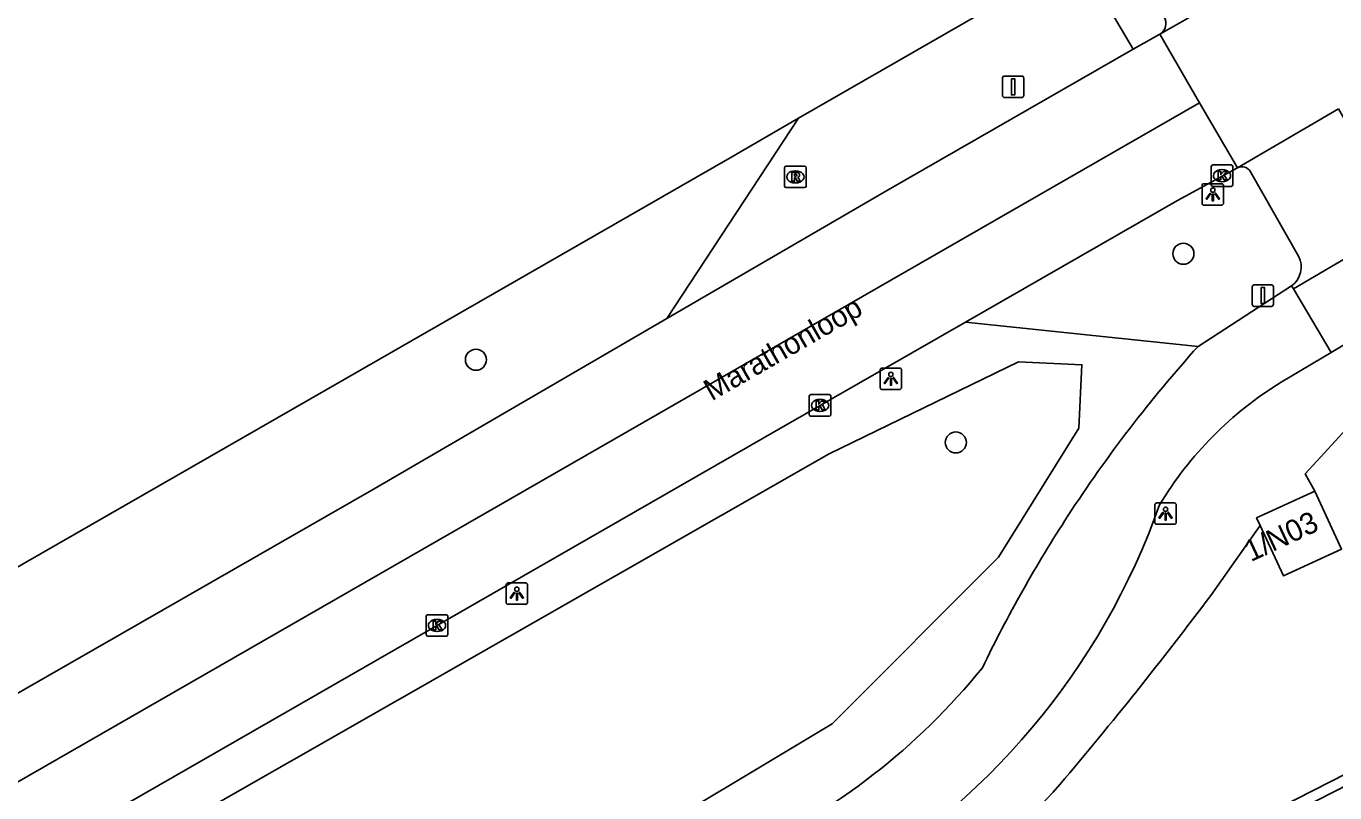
# Model space of a CAD drawing. Extents: x 158838 to 160074, y 386376 to 387776.
# Drawn here: x 159575.9 to 159636.7, y 387637.9 to 387673.5 of the extents above; entities that cross this region are included whole.
import ezdxf

# ---------------------------------------------------------------- set-up
doc = ezdxf.new("R2010")
doc.units = 0
for name, color, linetype in [('IMGEO_Berm_groen', 7, 'Continuous'), ('IMGEO_Boom', 7, 'Continuous'), ('IMGEO_Fietspad_gesloten', 7, 'Continuous'), ('IMGEO_Groenvoorziening', 7, 'Continuous'), ('IMGEO_Kolk', 7, 'Continuous'), ('IMGEO_Lichtpunt', 7, 'Continuous'), ('IMGEO_Openbare_ruimte_label', 7, 'Continuous'), ('IMGEO_Pand', 7, 'Continuous'), ('IMGEO_Pand_nummerreeks', 7, 'Continuous'), ('IMGEO_Rijbaan_lokaal_gesloten', 7, 'Continuous'), ('IMGEO_Rioolput', 7, 'Continuous'), ('IMGEO_Verkeersbordpaal', 7, 'Continuous'), ('IMGEO_Verkeerseiland_open', 7, 'Continuous'), ('IMGEO_Voetpad_open', 7, 'Continuous'), ('IMGEO_Waterloop', 7, 'Continuous')]:
    doc.layers.add(name, color=color, linetype=linetype)

msp = doc.modelspace()

# ---------------------------------------------------------------- linework, layer by layer
at = {"layer": 'IMGEO_Berm_groen'}
for points in [[(159605.669, 387659.921), (159611.779, 387669.224)], [(159619.535, 387659.764), (159630.328, 387658.634)], [(159586.751, 387626.374), (159603.17, 387635.008), (159613.332, 387641.106), (159621.064, 387648.841), (159624.797, 387654.843), (159624.93, 387657.776), (159621.997, 387657.91), (159613.199, 387653.642), (159503.616, 387591.096), (159501.414, 387587.532), (159503.082, 387584.294), (159586.751, 387626.374)]]:
    msp.add_lwpolyline(points, dxfattribs=at)
at = {"layer": 'IMGEO_Boom'}
for centre in [(159629.645, 387662.933), (159596.797, 387658.012), (159619.079, 387654.172)]:
    msp.add_circle(centre, 0.489, dxfattribs=at)
at = {"layer": 'IMGEO_Fietspad_gesloten'}
for points in [[(159636.843, 387669.666), (159639.899, 387664.318), (159634.757, 387661.301)], [(159634.669, 387661.437), (159630.328, 387658.634)], [(159634.757, 387661.301), (159634.669, 387661.437)], [(159636.51, 387658.356), (159641.743, 387661.47)], [(159634.757, 387661.301), (159636.51, 387658.356)], [(159634.183, 387656.971), (159636.51, 387658.356)]]:
    msp.add_lwpolyline(points, dxfattribs=at)
for centre, radius, start, end in [((159677.609, 387616.077), 63.613, 138.00964, 146.95458), ((159643.06, 387642.528), 16.953, 121.57405, 148.92132), ((159597.012, 387662.46), 33.452, 299.38907, 340.47357), ((159677.641, 387616.06), 63.649, 146.95765, 154.25285), ((159596.098, 387663.391), 31.204, 294.80748, 320.89325)]:
    msp.add_arc(centre, radius, start, end, dxfattribs=at)
at = {"layer": 'IMGEO_Groenvoorziening'}
msp.add_lwpolyline([(159470.092, 387553.611), (159500, 387568.857), (159648.212, 387644.409), (159652.54, 387646.615)], dxfattribs=at)
at = {"layer": 'IMGEO_Kolk'}
for p, q in [((159630.938, 387666.131), (159630.938, 387666.983)), ((159631.013, 387667.057), (159631.865, 387667.057)), ((159631.939, 387666.983), (159631.939, 387666.131)), ((159631.426, 387666.837), (159631.451, 387666.837)), ((159631.865, 387666.057), (159631.013, 387666.057)), ((159631.449, 387666.277), (159631.424, 387666.277)), ((159612.275, 387655.467), (159612.275, 387656.319)), ((159612.35, 387656.393), (159613.202, 387656.393)), ((159612.763, 387656.173), (159612.788, 387656.173)), ((159613.276, 387656.319), (159613.276, 387655.467)), ((159613.202, 387655.393), (159612.35, 387655.393)), ((159612.786, 387655.613), (159612.761, 387655.613)), ((159594.489, 387645.251), (159594.489, 387646.103)), ((159594.564, 387646.177), (159595.416, 387646.177)), ((159594.977, 387645.957), (159595.002, 387645.957)), ((159595.49, 387646.103), (159595.49, 387645.251)), ((159595.416, 387645.177), (159594.564, 387645.177)), ((159595, 387645.397), (159594.975, 387645.397))]:
    msp.add_line(p, q, dxfattribs=at)
for points in [[(159630.938, 387666.131), (159630.938, 387666.983)], [(159631.013, 387667.057), (159631.865, 387667.057)], [(159631.939, 387666.983), (159631.939, 387666.131)], [(159631.259, 387666.757), (159631.382, 387666.757), (159631.382, 387666.606), (159631.512, 387666.757), (159631.676, 387666.757), (159631.53, 387666.606), (159631.683, 387666.357), (159631.531, 387666.357), (159631.446, 387666.521), (159631.382, 387666.454), (159631.382, 387666.357), (159631.259, 387666.357), (159631.259, 387666.757)], [(159631.865, 387666.057), (159631.013, 387666.057)], [(159612.275, 387655.467), (159612.275, 387656.319)], [(159612.35, 387656.393), (159613.202, 387656.393)], [(159612.596, 387656.093), (159612.719, 387656.093), (159612.719, 387655.942), (159612.849, 387656.093), (159613.013, 387656.093), (159612.867, 387655.942), (159613.02, 387655.693), (159612.868, 387655.693), (159612.783, 387655.857), (159612.719, 387655.79), (159612.719, 387655.693), (159612.596, 387655.693), (159612.596, 387656.093)], [(159613.276, 387656.319), (159613.276, 387655.467)], [(159613.202, 387655.393), (159612.35, 387655.393)], [(159594.489, 387645.251), (159594.489, 387646.103)], [(159594.564, 387646.177), (159595.416, 387646.177)], [(159594.81, 387645.877), (159594.933, 387645.877), (159594.933, 387645.726), (159595.063, 387645.877), (159595.227, 387645.877), (159595.081, 387645.726), (159595.234, 387645.477), (159595.082, 387645.477), (159594.997, 387645.641), (159594.933, 387645.574), (159594.933, 387645.477), (159594.81, 387645.477), (159594.81, 387645.877)], [(159595.49, 387646.103), (159595.49, 387645.251)], [(159595.416, 387645.177), (159594.564, 387645.177)]]:
    msp.add_lwpolyline(points, dxfattribs=at)
for centre, start, end in [((159631.015, 387666.981), 91.55205, 178.44795), ((159631.015, 387666.981), 91.55205, 178.44795), ((159631.863, 387666.981), 1.55205, 88.44795), ((159631.863, 387666.981), 1.55205, 88.44795), ((159631.015, 387666.133), 181.55205, 268.44795), ((159631.015, 387666.133), 181.55205, 268.44795), ((159631.863, 387666.133), 271.55205, 358.44795), ((159631.863, 387666.133), 271.55205, 358.44795), ((159612.352, 387656.317), 91.55205, 178.44795), ((159612.352, 387656.317), 91.55205, 178.44795), ((159613.2, 387656.317), 1.55205, 88.44795), ((159613.2, 387656.317), 1.55205, 88.44795), ((159612.352, 387655.469), 181.55205, 268.44795), ((159612.352, 387655.469), 181.55205, 268.44795), ((159613.2, 387655.469), 271.55205, 358.44795), ((159613.2, 387655.469), 271.55205, 358.44795), ((159594.566, 387646.101), 91.55205, 178.44795), ((159594.566, 387646.101), 91.55205, 178.44795), ((159595.414, 387646.101), 1.55205, 88.44795), ((159595.414, 387646.101), 1.55205, 88.44795), ((159594.566, 387645.253), 181.55205, 268.44795), ((159594.566, 387645.253), 181.55205, 268.44795), ((159595.414, 387645.253), 271.55205, 358.44795), ((159595.414, 387645.253), 271.55205, 358.44795)]:
    msp.add_arc(centre, 0.0765, start, end, dxfattribs=at)
for centre, major_axis, ratio, start_param, end_param in [((159631.425, 387666.557), (-0.387, 0.002), 0.722429, 4.712389, 7.853982), ((159631.45, 387666.557), (-0.39, 0.002), 0.717154, 1.570796, 4.712389), ((159612.762, 387655.893), (-0.387, 0.002), 0.722429, 4.712389, 7.853982), ((159612.787, 387655.893), (-0.39, 0.002), 0.717154, 1.570796, 4.712389), ((159594.976, 387645.677), (-0.387, 0.002), 0.722429, 4.712389, 7.853982), ((159595.001, 387645.677), (-0.39, 0.002), 0.717154, 1.570796, 4.712389)]:
    msp.add_ellipse(centre, major_axis=major_axis, ratio=ratio, start_param=start_param, end_param=end_param, dxfattribs=at)
at = {"layer": 'IMGEO_Lichtpunt'}
for p, q in [((159630.513, 387666.089), (159630.513, 387665.282)), ((159630.513, 387666.089), (159630.513, 387665.282)), ((159631.415, 387666.184), (159630.607, 387666.184)), ((159631.415, 387666.184), (159630.607, 387666.184)), ((159631.509, 387665.282), (159631.509, 387666.089)), ((159631.509, 387665.282), (159631.509, 387666.089)), ((159630.607, 387665.188), (159631.415, 387665.188)), ((159630.607, 387665.188), (159631.415, 387665.188)), ((159615.563, 387657.531), (159615.563, 387656.724)), ((159615.563, 387657.531), (159615.563, 387656.724)), ((159616.465, 387657.626), (159615.657, 387657.626)), ((159616.465, 387657.626), (159615.657, 387657.626)), ((159616.559, 387656.724), (159616.559, 387657.531)), ((159616.559, 387656.724), (159616.559, 387657.531)), ((159615.657, 387656.63), (159616.465, 387656.63)), ((159615.657, 387656.63), (159616.465, 387656.63)), ((159628.317, 387651.273), (159628.317, 387650.466)), ((159628.317, 387651.273), (159628.317, 387650.466)), ((159629.219, 387651.368), (159628.411, 387651.368)), ((159629.219, 387651.368), (159628.411, 387651.368)), ((159629.313, 387650.466), (159629.313, 387651.273)), ((159629.313, 387650.466), (159629.313, 387651.273)), ((159628.411, 387650.372), (159629.219, 387650.372)), ((159628.411, 387650.372), (159629.219, 387650.372)), ((159598.198, 387647.558), (159598.198, 387646.751)), ((159598.198, 387647.558), (159598.198, 387646.751)), ((159599.1, 387647.653), (159598.292, 387647.653)), ((159599.1, 387647.653), (159598.292, 387647.653)), ((159599.194, 387646.751), (159599.194, 387647.558)), ((159599.194, 387646.751), (159599.194, 387647.558)), ((159598.292, 387646.657), (159599.1, 387646.657)), ((159598.292, 387646.657), (159599.1, 387646.657))]:
    msp.add_line(p, q, dxfattribs=at)
for points in [[(159630.887, 387665.753), (159630.926, 387665.725), (159630.738, 387665.463), (159630.7, 387665.49), (159630.887, 387665.753)], [(159630.989, 387665.705), (159631.036, 387665.705), (159631.036, 387665.383), (159630.989, 387665.383), (159630.989, 387665.705)], [(159631.099, 387665.725), (159631.137, 387665.752), (159631.324, 387665.49), (159631.285, 387665.462), (159631.099, 387665.725)], [(159615.937, 387657.195), (159615.976, 387657.167), (159615.788, 387656.905), (159615.75, 387656.932), (159615.937, 387657.195)], [(159616.149, 387657.167), (159616.187, 387657.194), (159616.374, 387656.932), (159616.335, 387656.904), (159616.149, 387657.167)], [(159616.039, 387657.147), (159616.086, 387657.147), (159616.086, 387656.825), (159616.039, 387656.825), (159616.039, 387657.147)], [(159628.691, 387650.937), (159628.73, 387650.909), (159628.542, 387650.647), (159628.504, 387650.674), (159628.691, 387650.937)], [(159628.793, 387650.889), (159628.84, 387650.889), (159628.84, 387650.567), (159628.793, 387650.567), (159628.793, 387650.889)], [(159628.903, 387650.909), (159628.941, 387650.936), (159629.128, 387650.674), (159629.089, 387650.646), (159628.903, 387650.909)], [(159598.572, 387647.222), (159598.611, 387647.194), (159598.423, 387646.932), (159598.385, 387646.959), (159598.572, 387647.222)], [(159598.674, 387647.174), (159598.721, 387647.174), (159598.721, 387646.852), (159598.674, 387646.852), (159598.674, 387647.174)], [(159598.784, 387647.194), (159598.822, 387647.221), (159599.009, 387646.959), (159598.97, 387646.931), (159598.784, 387647.194)]]:
    msp.add_lwpolyline(points, dxfattribs=at)
for centre in [(159631.012, 387665.887), (159616.062, 387657.329), (159628.816, 387651.071), (159598.697, 387647.356)]:
    msp.add_circle(centre, 0.0994, dxfattribs=at)
for centre, start, end in [((159630.607, 387666.089), 90, 180), ((159630.607, 387666.089), 90, 180), ((159631.415, 387666.089), 0, 90), ((159631.415, 387666.089), 0, 90), ((159630.607, 387665.282), 180, 270), ((159630.607, 387665.282), 180, 270), ((159631.415, 387665.282), 270, 0), ((159631.415, 387665.282), 270, 360), ((159615.657, 387657.531), 90, 180), ((159615.657, 387657.531), 90, 180), ((159616.465, 387657.531), 0, 90), ((159616.465, 387657.531), 0, 90), ((159615.657, 387656.724), 180, 270), ((159615.657, 387656.724), 180, 270), ((159616.465, 387656.724), 270, 0), ((159616.465, 387656.724), 270, 360), ((159628.411, 387651.273), 90, 180), ((159628.411, 387651.273), 90, 180), ((159629.219, 387651.273), 0, 90), ((159629.219, 387651.273), 0, 90), ((159628.411, 387650.466), 180, 270), ((159628.411, 387650.466), 180, 270), ((159629.219, 387650.466), 270, 0), ((159629.219, 387650.466), 270, 360), ((159598.292, 387647.558), 90, 180), ((159598.292, 387647.558), 90, 180), ((159599.1, 387647.558), 0, 90), ((159599.1, 387647.558), 0, 90), ((159598.292, 387646.751), 180, 270), ((159598.292, 387646.751), 180, 270), ((159599.1, 387646.751), 270, 0), ((159599.1, 387646.751), 270, 360)]:
    msp.add_arc(centre, 0.0946, start, end, dxfattribs=at)
at = {"layer": 'IMGEO_Pand'}
for points in [[(159633.208, 387650.315), (159633.045, 387650.668), (159635.743, 387651.912)], [(159635.743, 387651.912), (159636.989, 387649.222), (159634.287, 387647.976), (159633.208, 387650.315)]]:
    msp.add_lwpolyline(points, dxfattribs=at)
at = {"layer": 'IMGEO_Rijbaan_lokaal_gesloten'}
for points in [[(159611.779, 387669.224), (159624.786, 387676.71)], [(159632.842, 387675.578), (159628.551, 387673.124)], [(159628.551, 387673.124), (159627.317, 387672.429)], [(159628.551, 387673.124), (159630.4, 387669.945)], [(159627.317, 387672.429), (159615.942, 387665.895), (159605.669, 387659.921)], [(159630.4, 387669.945), (159559.707, 387629.338), (159502.587, 387596.557), (159414.781, 387546.166), (159353.407, 387510.877), (159323.789, 387493.947)], [(159630.4, 387669.945), (159632.157, 387666.924)], [(159632.157, 387666.924), (159636.843, 387669.666)], [(159346.397, 387516.871), (159348.838, 387518.271), (159400.111, 387547.668), (159500, 387605.03), (159608.596, 387667.392), (159611.779, 387669.224)], [(159619.535, 387659.764), (159629.369, 387665.403), (159632.157, 387666.924)], [(159605.669, 387659.921), (159592.075, 387652.016), (159564.989, 387636.503), (159536.501, 387620.082), (159509.12, 387604.303), (159500, 387599.141), (159491.966, 387594.608), (159484.616, 387590.525), (159452.497, 387572.007), (159420.095, 387553.312), (159391.796, 387537.146), (159368.681, 387523.867), (159340.565, 387507.696), (159340.075, 387507.414)], [(159481.022, 387580.222), (159500, 387591.121), (159610.869, 387654.796), (159619.535, 387659.764)]]:
    msp.add_lwpolyline(points, dxfattribs=at)
at = {"layer": 'IMGEO_Rioolput'}
for p, q in [((159611.129, 387666.076), (159611.129, 387666.928)), ((159611.204, 387667.002), (159612.056, 387667.002)), ((159612.13, 387666.928), (159612.13, 387666.076)), ((159611.617, 387666.782), (159611.642, 387666.782)), ((159612.056, 387666.002), (159611.204, 387666.002)), ((159611.64, 387666.222), (159611.615, 387666.222))]:
    msp.add_line(p, q, dxfattribs=at)
for points in [[(159611.129, 387666.076), (159611.129, 387666.928)], [(159611.204, 387667.002), (159612.056, 387667.002)], [(159612.13, 387666.928), (159612.13, 387666.076)], [(159611.718, 387666.7), (159611.466, 387666.702), (159611.466, 387666.302)], [(159611.466, 387666.302), (159611.59, 387666.302), (159611.59, 387666.464), (159611.601, 387666.464)], [(159611.644, 387666.621), (159611.59, 387666.621), (159611.59, 387666.54)], [(159611.59, 387666.54), (159611.642, 387666.54)], [(159611.648, 387666.435), (159611.719, 387666.302), (159611.859, 387666.302), (159611.794, 387666.428)], [(159612.056, 387666.002), (159611.204, 387666.002)]]:
    msp.add_lwpolyline(points, dxfattribs=at)
for centre, radius, start, end in [((159611.206, 387666.926), 0.0765, 91.55205, 178.44795), ((159611.206, 387666.926), 0.0765, 91.55205, 178.44795), ((159612.054, 387666.926), 0.0765, 1.55205, 88.44795), ((159612.054, 387666.926), 0.0765, 1.55205, 88.44795), ((159611.6, 387666.411), 0.0533, 26.02933, 88.69889), ((159611.626, 387666.729), 0.19, 274.7715, 282.96867), ((159611.65, 387666.525), 0.0964, 77.00612, 93.18647), ((159611.664, 387666.582), 0.0378, 276.66336, 79.67722), ((159611.717, 387666.59), 0.109, 350.36119, 89.41601), ((159611.715, 387666.59), 0.112, 277.58423, 350.98172), ((159611.699, 387666.375), 0.108, 29.51342, 73.79051), ((159611.206, 387666.078), 0.0765, 181.55205, 268.44795), ((159611.206, 387666.078), 0.0765, 181.55205, 268.44795), ((159612.054, 387666.078), 0.0765, 271.55205, 358.44795), ((159612.054, 387666.078), 0.0765, 271.55205, 358.44795)]:
    msp.add_arc(centre, radius, start, end, dxfattribs=at)
for centre, major_axis, ratio, start_param, end_param in [((159611.616, 387666.502), (-0.387, 0.002), 0.722429, 4.712389, 7.853982), ((159611.641, 387666.502), (-0.39, 0.002), 0.717154, 1.570796, 4.712389)]:
    msp.add_ellipse(centre, major_axis=major_axis, ratio=ratio, start_param=start_param, end_param=end_param, dxfattribs=at)
at = {"layer": 'IMGEO_Verkeersbordpaal'}
for p, q in [((159621.342, 387671.184), (159622.132, 387671.184)), ((159622.132, 387671.184), (159621.342, 387671.184)), ((159621.242, 387670.284), (159621.242, 387671.084)), ((159621.242, 387671.084), (159621.242, 387670.284)), ((159622.232, 387671.084), (159622.232, 387670.284)), ((159622.232, 387670.284), (159622.232, 387671.084)), ((159622.132, 387670.184), (159621.342, 387670.184)), ((159621.342, 387670.184), (159622.132, 387670.184)), ((159632.939, 387661.491), (159633.729, 387661.491)), ((159633.729, 387661.491), (159632.939, 387661.491)), ((159632.839, 387660.591), (159632.839, 387661.391)), ((159632.839, 387661.391), (159632.839, 387660.591)), ((159633.829, 387661.391), (159633.829, 387660.591)), ((159633.829, 387660.591), (159633.829, 387661.391)), ((159633.729, 387660.491), (159632.939, 387660.491)), ((159632.939, 387660.491), (159633.729, 387660.491))]:
    msp.add_line(p, q, dxfattribs=at)
for points in [[(159621.662, 387671.059), (159621.812, 387671.059), (159621.812, 387670.309), (159621.662, 387670.309), (159621.662, 387671.059)], [(159633.259, 387661.366), (159633.409, 387661.366), (159633.409, 387660.616), (159633.259, 387660.616), (159633.259, 387661.366)]]:
    msp.add_lwpolyline(points, dxfattribs=at)
for centre, start, end in [((159621.342, 387671.084), 90, 180), ((159621.342, 387671.084), 90, 180), ((159622.132, 387671.084), 0, 90), ((159622.132, 387671.084), 360, 90), ((159621.342, 387670.284), 180, 270), ((159621.342, 387670.284), 180, 270), ((159622.132, 387670.284), 270, 0), ((159622.132, 387670.284), 270, 0), ((159632.939, 387661.391), 90, 180), ((159632.939, 387661.391), 90, 180), ((159633.729, 387661.391), 0, 90), ((159633.729, 387661.391), 360, 90), ((159632.939, 387660.591), 180, 270), ((159632.939, 387660.591), 180, 270), ((159633.729, 387660.591), 270, 0), ((159633.729, 387660.591), 270, 0)]:
    msp.add_arc(centre, 0.1, start, end, dxfattribs=at)
at = {"layer": 'IMGEO_Verkeerseiland_open'}
msp.add_lwpolyline([(159624.786, 387676.71), (159627.317, 387672.429)], dxfattribs=at)
at = {"layer": 'IMGEO_Voetpad_open'}
for points in [[(159634.994, 387662.813), (159632.763, 387666.741)], [(159635.743, 387651.912), (159635.305, 387652.723), (159635.846, 387653.297), (159637.716, 387655.346), (159637.996, 387655.613), (159638.19, 387655.755), (159638.844, 387656.142), (159643.165, 387658.696), (159645.34, 387659.967), (159646.583, 387660.675)], [(159630.917, 387647.072), (159633.208, 387650.315)]]:
    msp.add_lwpolyline(points, dxfattribs=at)
for centre, radius, start, end in [((159628.242, 387673.63), 0.593, 301.38634, 30.30684), ((159632.354, 387666.481), 0.485, 32.45559, 113.93785), ((159634.033, 387662.314), 1.083, 305.97551, 27.44599), ((159481.49, 387759.153), 186.79, 319.68378, 323.12734), ((159593.492, 387664.971), 40.459, 297.16378, 318.75923)]:
    msp.add_arc(centre, radius, start, end, dxfattribs=at)
at = {"layer": 'IMGEO_Waterloop'}
msp.add_lwpolyline([(159661.853, 387633.854), (159654.531, 387646.31), (159654.214, 387646.372), (159653.711, 387646.385), (159653.213, 387646.313), (159652.731, 387646.156), (159648.437, 387643.967), (159500.225, 387568.415), (159470.38, 387553.201)], dxfattribs=at)

# ---------------------------------------------------------------- texts
at = {"layer": 'IMGEO_Openbare_ruimte_label'}
msp.add_text('Marathonloop', height=1, rotation=29.87282, dxfattribs=at).set_placement((159607.747, 387656.076))
at = {"layer": 'IMGEO_Pand_nummerreeks'}
msp.add_text('1/N03', height=1, rotation=24.97697, dxfattribs=at).set_placement((159632.773, 387648.612))

doc.saveas('drawing.dxf')
